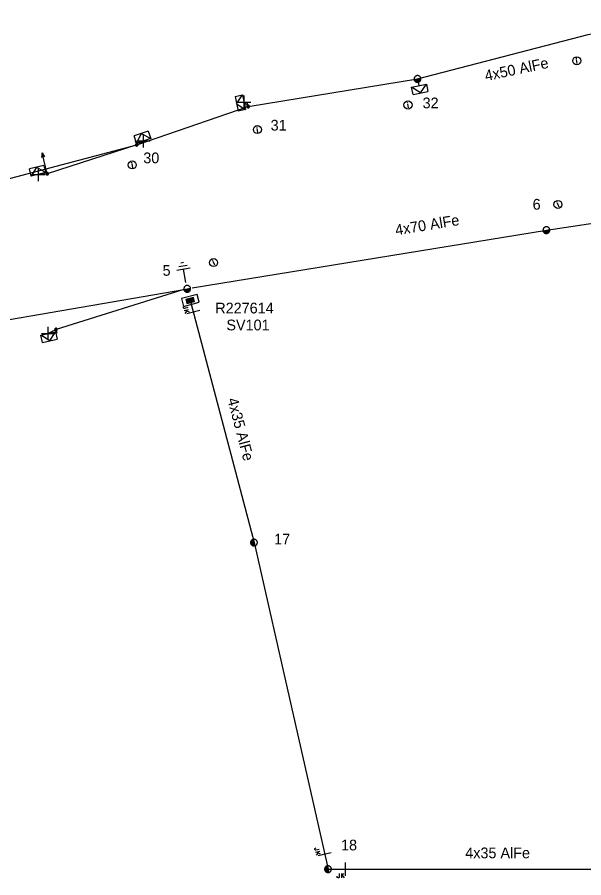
# Model space of a CAD drawing. Extents: x -544780 to -541582, y -1198995 to -1196551.
# Drawn here: x -544344.2 to -544291.5, y -1198387.5 to -1198307.4 of the extents above; entities that cross this region are included whole.
import ezdxf

# ---------------------------------------------------------------- set-up
doc = ezdxf.new("R2010")
doc.units = 0
for name, color, linetype in [('Vrstva 1', 7, 'Continuous'), ('Vrstva 10', 7, 'Continuous'), ('Vrstva 13', 7, 'Continuous'), ('Vrstva 14', 7, 'Continuous'), ('Vrstva 15', 7, 'Continuous'), ('Vrstva 18', 7, 'Continuous'), ('Vrstva 2', 7, 'Continuous'), ('Vrstva 28', 7, 'Continuous'), ('Vrstva 29', 7, 'Continuous'), ('Vrstva 30', 7, 'Continuous'), ('Vrstva 31', 7, 'Continuous'), ('Vrstva 34', 7, 'Continuous'), ('Vrstva 36', 7, 'Continuous'), ('Vrstva 54', 7, 'Continuous'), ('Vrstva 8', 7, 'Continuous'), ('Vrstva 9', 7, 'Continuous')]:
    doc.layers.add(name, color=color, linetype=linetype)

# ---------------------------------------------------------------- blocks, each defined once
blk = doc.blocks.new('NN440')
at = {"layer": 'Vrstva 2'}
for points in [[(0.63, 0), (0.63, 0.06), (0.62, 0.13), (0.6, 0.19), (0.58, 0.25), (0.55, 0.31), (0.51, 0.37), (0.47, 0.42), (0.42, 0.46), (0.37, 0.51), (0.32, 0.54), (0.26, 0.57), (0.2, 0.59), (0.13, 0.61), (0.07, 0.62), (0, 0.63), (-0.06, 0.62), (-0.13, 0.61), (-0.19, 0.59), (-0.26, 0.57), (-0.31, 0.54), (-0.37, 0.51), (-0.42, 0.46), (-0.47, 0.42), (-0.51, 0.37), (-0.54, 0.31), (-0.57, 0.25), (-0.6, 0.19), (-0.62, 0.13), (-0.63, 0.06), (-0.63, 0), (-0.63, -0.07), (-0.62, -0.14), (-0.6, -0.2), (-0.57, -0.26), (-0.54, -0.32), (-0.51, -0.37), (-0.47, -0.43), (-0.42, -0.47), (-0.37, -0.51), (-0.31, -0.55), (-0.26, -0.58), (-0.19, -0.6), (-0.13, -0.62), (-0.06, -0.63), (0, -0.63), (0.07, -0.63), (0.13, -0.62), (0.2, -0.6), (0.26, -0.58), (0.32, -0.55), (0.37, -0.51), (0.42, -0.47), (0.47, -0.43), (0.51, -0.37), (0.55, -0.32), (0.58, -0.26), (0.6, -0.2), (0.62, -0.14), (0.63, -0.07), (0.63, 0)], [(-0.63, 0), (0.63, 0)], [(-0.6, -0.18), (0.57, -0.18)], [(-0.51, -0.32), (0.5, -0.32)], [(-0.37, -0.47), (0.35, -0.47)]]:
    blk.add_lwpolyline(points, dxfattribs=at)
blk = doc.blocks.new('NN560')
at = {"layer": 'Vrstva 2'}
for points in [[(1.999, -0.001), (1.59, 0.141)], [(0, -0.001), (1.999, -0.001)], [(1.999, -0.001), (1.59, -0.134)]]:
    blk.add_lwpolyline(points, dxfattribs=at)
blk = doc.blocks.new('NN840')
at = {"layer": 'Vrstva 15'}
for points in [[(0.003, 0.619), (0.003, -0.631)], [(-0.745, -0.71), (-0.745, -0.66)], [(-0.73, -0.764), (-0.745, -0.71)], [(-0.657, -0.798), (-0.73, -0.764)], [(-0.627, -0.798), (-0.657, -0.798)], [(-0.558, -0.764), (-0.627, -0.798)], [(-0.538, -0.71), (-0.558, -0.764)], [(-0.538, -0.385), (-0.538, -0.71)], [(-0.332, -0.385), (-0.332, -0.798)], [(-0.332, -0.641), (-0.125, -0.385)], [(-0.263, -0.557), (-0.091, -0.798)]]:
    blk.add_lwpolyline(points, dxfattribs=at)
blk = doc.blocks.new('NN770')
at = {"layer": 'Vrstva 10'}
for p, q in [((0.002, 0.187), (0.002, 0.263)), ((0.002, -0.276), (0.002, 0.111))]:
    blk.add_line(p, q, dxfattribs=at)
blk.add_circle((0, -0.008), 0.375, dxfattribs=at)
blk = doc.blocks.new('NN800')
at = {"layer": 'Vrstva 1'}
for points in [[(-0.442, 0.442), (0.442, -0.442)], [(-0.442, -0.442), (0.442, 0.442)]]:
    blk.add_lwpolyline(points, dxfattribs=at)
blk = doc.blocks.new('NN620')
at = {"layer": 'Vrstva 8'}
for points in [[(0.752, 0.004), (-0.748, 0.004)], [(-0.748, 0.004), (-0.748, -0.746)], [(0.752, -0.746), (0.752, 0.004)], [(-0.748, -0.746), (0.752, -0.746)], [(0.368, -0.18), (-0.376, -0.18)], [(-0.376, -0.18), (-0.376, -0.558)], [(-0.376, -0.558), (0.368, -0.558)], [(0.321, -0.227), (-0.329, -0.227)], [(-0.329, -0.227), (-0.329, -0.51)], [(-0.329, -0.51), (0.321, -0.51)], [(0.274, -0.274), (-0.281, -0.274)], [(-0.281, -0.274), (-0.281, -0.463)], [(-0.281, -0.463), (0.274, -0.463)], [(0.227, -0.321), (-0.234, -0.321)], [(-0.234, -0.321), (-0.234, -0.416)], [(-0.234, -0.416), (0.227, -0.416)], [(-0.193, -0.369), (0.185, -0.369)], [(0.227, -0.416), (0.227, -0.321)], [(0.274, -0.463), (0.274, -0.274)], [(0.321, -0.51), (0.321, -0.227)], [(0.368, -0.558), (0.368, -0.18)]]:
    blk.add_lwpolyline(points, dxfattribs=at)
blk = doc.blocks.new('NN630')
at = {"layer": 'Vrstva 9'}
for points in [[(-0.003, -0.7), (-0.703, 0)], [(-0.703, -0.7), (-0.703, 0), (0.697, 0), (0.697, -0.7)], [(-0.703, -0.7), (0.697, -0.7)], [(-0.003, -0.7), (0.697, 0)]]:
    blk.add_lwpolyline(points, dxfattribs=at)
blk = doc.blocks.new('NN810')
at = {"layer": 'Vrstva 14'}
for points in [[(0.004, -0.64), (0.004, -1.89)], [(0.629, -1.89), (-0.621, -1.89)], [(0.388, -2.2), (-0.399, -2.2)], [(0.004, -2.515), (-0.124, -2.515)], [(0.137, -2.515), (0.004, -2.515)]]:
    blk.add_lwpolyline(points, dxfattribs=at)
blk = doc.blocks.new('NN500')
at = {"layer": 'Vrstva 2'}
for points in [[(0, -0.24), (0.02, -0.23), (0.05, -0.23), (0.07, -0.22), (0.09, -0.22), (0.12, -0.2), (0.14, -0.19), (0.16, -0.18), (0.17, -0.16), (0.19, -0.14), (0.2, -0.12), (0.21, -0.1), (0.22, -0.07), (0.23, -0.05), (0.23, -0.02), (0.23, 0), (0.23, 0.02), (0.23, 0.05), (0.22, 0.07), (0.21, 0.1), (0.2, 0.12), (0.19, 0.14), (0.17, 0.16), (0.16, 0.17), (0.14, 0.19), (0.12, 0.2), (0.09, 0.21), (0.07, 0.22), (0.05, 0.23), (0.02, 0.23), (0, 0.23), (-0.03, 0.23), (-0.05, 0.23), (-0.07, 0.22), (-0.1, 0.21), (-0.12, 0.2), (-0.14, 0.19), (-0.16, 0.17), (-0.18, 0.16), (-0.19, 0.14), (-0.2, 0.12), (-0.22, 0.1), (-0.22, 0.07), (-0.23, 0.05), (-0.23, 0.02), (-0.24, 0), (-0.23, -0.02), (-0.23, -0.05), (-0.22, -0.07), (-0.22, -0.1), (-0.2, -0.12), (-0.19, -0.14), (-0.18, -0.16), (-0.16, -0.18), (-0.14, -0.19), (-0.12, -0.2), (-0.1, -0.22), (-0.07, -0.22), (-0.05, -0.23), (-0.03, -0.23), (0, -0.24)], [(0, -0.24), (0.02, -0.23), (0.05, -0.23), (0.07, -0.22), (0.09, -0.22), (0.12, -0.2), (0.14, -0.19), (0.16, -0.18), (0.17, -0.16), (0.19, -0.14), (0.2, -0.12), (0.21, -0.1), (0.22, -0.07), (0.23, -0.05), (0.23, -0.02), (0.23, 0), (0.23, 0.02), (0.23, 0.05), (0.22, 0.07), (0.21, 0.1), (0.2, 0.12), (0.19, 0.14), (0.17, 0.16), (0.16, 0.17), (0.14, 0.19), (0.12, 0.2), (0.09, 0.21), (0.07, 0.22), (0.05, 0.23), (0.02, 0.23), (0, 0.23), (-0.03, 0.23), (-0.05, 0.23), (-0.07, 0.22), (-0.1, 0.21), (-0.12, 0.2), (-0.14, 0.19), (-0.16, 0.17), (-0.18, 0.16), (-0.19, 0.14), (-0.2, 0.12), (-0.22, 0.1), (-0.22, 0.07), (-0.23, 0.05), (-0.23, 0.02), (-0.24, 0), (-0.23, -0.02), (-0.23, -0.05), (-0.22, -0.07), (-0.22, -0.1), (-0.2, -0.12), (-0.19, -0.14), (-0.18, -0.16), (-0.16, -0.18), (-0.14, -0.19), (-0.12, -0.2), (-0.1, -0.22), (-0.07, -0.22), (-0.05, -0.23), (-0.03, -0.23), (0, -0.24)], [(0, -0.21), (0.02, -0.2), (0.04, -0.2), (0.06, -0.2), (0.08, -0.19), (0.1, -0.18), (0.12, -0.17), (0.14, -0.15), (0.15, -0.14), (0.16, -0.12), (0.18, -0.1), (0.19, -0.08), (0.19, -0.06), (0.2, -0.04), (0.2, -0.02), (0.2, 0), (0.2, 0.02), (0.2, 0.04), (0.19, 0.06), (0.19, 0.08), (0.18, 0.1), (0.16, 0.12), (0.15, 0.14), (0.14, 0.15), (0.12, 0.17), (0.1, 0.18), (0.08, 0.19), (0.06, 0.19), (0.04, 0.2), (0.02, 0.2), (0, 0.2), (-0.02, 0.2), (-0.04, 0.2), (-0.06, 0.19), (-0.08, 0.19), (-0.1, 0.18), (-0.12, 0.17), (-0.14, 0.15), (-0.15, 0.14), (-0.17, 0.12), (-0.18, 0.1), (-0.19, 0.08), (-0.2, 0.06), (-0.2, 0.04), (-0.21, 0.02), (-0.21, 0), (-0.21, -0.02), (-0.2, -0.04), (-0.2, -0.06), (-0.19, -0.08), (-0.18, -0.1), (-0.17, -0.12), (-0.15, -0.14), (-0.14, -0.15), (-0.12, -0.17), (-0.1, -0.18), (-0.08, -0.19), (-0.06, -0.2), (-0.04, -0.2), (-0.02, -0.2), (0, -0.21)], [(0, -0.18), (0.02, -0.18), (0.04, -0.17), (0.05, -0.17), (0.07, -0.16), (0.09, -0.15), (0.1, -0.14), (0.12, -0.13), (0.13, -0.12), (0.14, -0.1), (0.15, -0.09), (0.16, -0.07), (0.17, -0.05), (0.17, -0.04), (0.17, -0.02), (0.17, 0), (0.17, 0.02), (0.17, 0.04), (0.17, 0.05), (0.16, 0.07), (0.15, 0.09), (0.14, 0.1), (0.13, 0.12), (0.12, 0.13), (0.1, 0.14), (0.09, 0.15), (0.07, 0.16), (0.05, 0.17), (0.04, 0.17), (0.02, 0.17), (0, 0.18), (-0.02, 0.17), (-0.04, 0.17), (-0.06, 0.17), (-0.07, 0.16), (-0.09, 0.15), (-0.1, 0.14), (-0.12, 0.13), (-0.13, 0.12), (-0.14, 0.1), (-0.15, 0.09), (-0.16, 0.07), (-0.17, 0.05), (-0.17, 0.04), (-0.18, 0.02), (-0.18, 0), (-0.18, -0.02), (-0.17, -0.04), (-0.17, -0.05), (-0.16, -0.07), (-0.15, -0.09), (-0.14, -0.1), (-0.13, -0.12), (-0.12, -0.13), (-0.1, -0.14), (-0.09, -0.15), (-0.07, -0.16), (-0.06, -0.17), (-0.04, -0.17), (-0.02, -0.18), (0, -0.18)], [(0, -0.15), (0.01, -0.15), (0.03, -0.14), (0.04, -0.14), (0.06, -0.13), (0.07, -0.13), (0.08, -0.12), (0.1, -0.11), (0.11, -0.1), (0.12, -0.09), (0.13, -0.07), (0.13, -0.06), (0.14, -0.05), (0.14, -0.03), (0.14, -0.02), (0.14, 0), (0.14, 0.01), (0.14, 0.03), (0.14, 0.04), (0.13, 0.06), (0.13, 0.07), (0.12, 0.09), (0.11, 0.1), (0.1, 0.11), (0.08, 0.12), (0.07, 0.13), (0.06, 0.13), (0.04, 0.14), (0.03, 0.14), (0.01, 0.14), (0, 0.15), (-0.02, 0.14), (-0.03, 0.14), (-0.05, 0.14), (-0.06, 0.13), (-0.07, 0.13), (-0.09, 0.12), (-0.1, 0.11), (-0.11, 0.1), (-0.12, 0.09), (-0.13, 0.07), (-0.13, 0.06), (-0.14, 0.04), (-0.14, 0.03), (-0.15, 0.01), (-0.15, 0), (-0.15, -0.02), (-0.14, -0.03), (-0.14, -0.05), (-0.13, -0.06), (-0.13, -0.07), (-0.12, -0.09), (-0.11, -0.1), (-0.1, -0.11), (-0.09, -0.12), (-0.07, -0.13), (-0.06, -0.13), (-0.05, -0.14), (-0.03, -0.14), (-0.02, -0.15), (0, -0.15)], [(0, -0.12), (0.01, -0.12), (0.02, -0.11), (0.03, -0.11), (0.05, -0.11), (0.06, -0.1), (0.07, -0.09), (0.08, -0.09), (0.09, -0.08), (0.09, -0.07), (0.1, -0.06), (0.11, -0.05), (0.11, -0.04), (0.11, -0.02), (0.11, -0.01), (0.12, 0), (0.11, 0.01), (0.11, 0.02), (0.11, 0.04), (0.11, 0.05), (0.1, 0.06), (0.09, 0.07), (0.09, 0.08), (0.08, 0.09), (0.07, 0.09), (0.06, 0.1), (0.05, 0.11), (0.03, 0.11), (0.02, 0.11), (0.01, 0.12), (0, 0.12), (-0.01, 0.12), (-0.03, 0.11), (-0.04, 0.11), (-0.05, 0.11), (-0.06, 0.1), (-0.07, 0.09), (-0.08, 0.09), (-0.09, 0.08), (-0.1, 0.07), (-0.1, 0.06), (-0.11, 0.05), (-0.11, 0.04), (-0.12, 0.02), (-0.12, 0.01), (-0.12, 0), (-0.12, -0.01), (-0.12, -0.02), (-0.11, -0.04), (-0.11, -0.05), (-0.1, -0.06), (-0.1, -0.07), (-0.09, -0.08), (-0.08, -0.09), (-0.07, -0.09), (-0.06, -0.1), (-0.05, -0.11), (-0.04, -0.11), (-0.03, -0.11), (-0.01, -0.12), (0, -0.12)], [(0, -0.09), (0.01, -0.09), (0.02, -0.09), (0.03, -0.08), (0.03, -0.08), (0.04, -0.08), (0.05, -0.07), (0.06, -0.07), (0.06, -0.06), (0.07, -0.05), (0.07, -0.04), (0.08, -0.04), (0.08, -0.03), (0.08, -0.02), (0.09, -0.01), (0.09, 0), (0.09, 0.01), (0.08, 0.02), (0.08, 0.03), (0.08, 0.03), (0.07, 0.04), (0.07, 0.05), (0.06, 0.06), (0.06, 0.06), (0.05, 0.07), (0.04, 0.07), (0.03, 0.08), (0.03, 0.08), (0.02, 0.08), (0.01, 0.09), (0, 0.09), (-0.01, 0.09), (-0.02, 0.08), (-0.03, 0.08), (-0.04, 0.08), (-0.04, 0.07), (-0.05, 0.07), (-0.06, 0.06), (-0.07, 0.06), (-0.07, 0.05), (-0.08, 0.04), (-0.08, 0.03), (-0.08, 0.03), (-0.09, 0.02), (-0.09, 0.01), (-0.09, 0), (-0.09, -0.01), (-0.09, -0.02), (-0.08, -0.03), (-0.08, -0.04), (-0.08, -0.04), (-0.07, -0.05), (-0.07, -0.06), (-0.06, -0.07), (-0.05, -0.07), (-0.04, -0.08), (-0.04, -0.08), (-0.03, -0.08), (-0.02, -0.09), (-0.01, -0.09), (0, -0.09)], [(0, -0.06), (0, -0.06), (0.01, -0.06), (0.02, -0.05), (0.02, -0.05), (0.03, -0.05), (0.03, -0.05), (0.04, -0.04), (0.04, -0.04), (0.05, -0.03), (0.05, -0.03), (0.05, -0.02), (0.05, -0.02), (0.05, -0.01), (0.06, -0.01), (0.06, 0), (0.06, 0.01), (0.05, 0.01), (0.05, 0.02), (0.05, 0.02), (0.05, 0.03), (0.05, 0.03), (0.04, 0.04), (0.04, 0.04), (0.03, 0.05), (0.03, 0.05), (0.02, 0.05), (0.02, 0.05), (0.01, 0.06), (0, 0.06), (0, 0.06), (-0.01, 0.06), (-0.01, 0.06), (-0.02, 0.05), (-0.02, 0.05), (-0.03, 0.05), (-0.03, 0.05), (-0.04, 0.04), (-0.04, 0.04), (-0.05, 0.03), (-0.05, 0.03), (-0.05, 0.02), (-0.06, 0.02), (-0.06, 0.01), (-0.06, 0.01), (-0.06, 0), (-0.06, -0.01), (-0.06, -0.01), (-0.06, -0.02), (-0.05, -0.02), (-0.05, -0.03), (-0.05, -0.03), (-0.04, -0.04), (-0.04, -0.04), (-0.03, -0.05), (-0.03, -0.05), (-0.02, -0.05), (-0.02, -0.05), (-0.01, -0.06), (-0.01, -0.06), (0, -0.06)], [(0, -0.03), (0, -0.03), (0, -0.03), (0.01, -0.03), (0.01, -0.03), (0.01, -0.02), (0.02, -0.02), (0.02, -0.02), (0.02, -0.02), (0.02, -0.02), (0.02, -0.01), (0.02, -0.01), (0.03, -0.01), (0.03, -0.01), (0.03, 0), (0.03, 0), (0.03, 0), (0.03, 0.01), (0.03, 0.01), (0.02, 0.01), (0.02, 0.01), (0.02, 0.02), (0.02, 0.02), (0.02, 0.02), (0.02, 0.02), (0.01, 0.02), (0.01, 0.02), (0.01, 0.03), (0, 0.03), (0, 0.03), (0, 0.03), (0, 0.03), (-0.01, 0.03), (-0.01, 0.03), (-0.01, 0.02), (-0.02, 0.02), (-0.02, 0.02), (-0.02, 0.02), (-0.02, 0.02), (-0.02, 0.02), (-0.03, 0.01), (-0.03, 0.01), (-0.03, 0.01), (-0.03, 0.01), (-0.03, 0), (-0.03, 0), (-0.03, 0), (-0.03, -0.01), (-0.03, -0.01), (-0.03, -0.01), (-0.03, -0.01), (-0.02, -0.02), (-0.02, -0.02), (-0.02, -0.02), (-0.02, -0.02), (-0.02, -0.02), (-0.01, -0.03), (-0.01, -0.03), (-0.01, -0.03), (0, -0.03), (0, -0.03)], [(0.23, 0), (0.7, 0)]]:
    blk.add_lwpolyline(points, dxfattribs=at)

msp = doc.modelspace()

# ---------------------------------------------------------------- linework, layer by layer
at = {"layer": 'Vrstva 1'}
for points in [[(-544306.99, -1198313.1), (-544291.122, -1198308.95), (-544283.675, -1198307.355)], [(-544495.693, -1198339.694), (-544473.407, -1198336.552), (-544454.087, -1198336.762), (-544446.422, -1198335.921), (-544428.572, -1198335.921), (-544412.496, -1198333.101), (-544401.777, -1198331.687), (-544390.609, -1198330.285), (-544368.332, -1198327.406), (-544357.267, -1198325.635), (-544333.101, -1198319.229), (-544322.739, -1198315.67), (-544306.99, -1198313.1)], [(-544327.936, -1198332.556), (-544295.01, -1198327.175), (-544270.14, -1198323.411)], [(-544477.675, -1198354.464), (-544449.895, -1198346.723), (-544417.966, -1198343.99), (-544389.556, -1198340.942), (-544358.29, -1198337.789), (-544328.735, -1198332.716)], [(-544328.071, -1198333.933), (-544322.197, -1198356.26), (-544315.313, -1198386.664), (-544283.028, -1198386.664)]]:
    msp.add_lwpolyline(points, dxfattribs=at)
at = {"layer": 'Vrstva 54'}
for points in [[(-544306.99, -1198313.1), (-544306.854, -1198313.717)], [(-544322.739, -1198315.67), (-544323.126, -1198315.272)], [(-544333.101, -1198319.229), (-544332.472, -1198318.856)], [(-544333.101, -1198319.229), (-544341.425, -1198321.922), (-544342.243, -1198321.993)], [(-544328.735, -1198332.716), (-544340.606, -1198336.423), (-544341.337, -1198336.787)]]:
    msp.add_lwpolyline(points, dxfattribs=at)

# ---------------------------------------------------------------- block references
at = {"layer": 'Vrstva 13'}
for name, p, xscale, yscale, rotation in [('NN440', (-544306.99, -1198313.1), 0.5, 0.49999999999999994, 13.435173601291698), ('NN500', (-544322.739, -1198315.669), 0.49999999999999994, 0.5, 102.87899999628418), ('NN500', (-544333.101, -1198319.229), 0.5000000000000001, 0.5000000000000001, 108.34500004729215), ('NN500', (-544341.425, -1198321.922), 0.5, 0.49999999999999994, 104.03599995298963), ('NN440', (-544295.009, -1198327.175), 0.5, 0.5, 9.659380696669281), ('NN440', (-544328.411, -1198332.639), 0.5, 0.5, 10.024775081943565), ('NN500', (-544340.606, -1198336.423), 0.5, 0.5, -77.31599997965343), ('NN440', (-544322.197, -1198356.261), 0.5, 0.5, -77.31458613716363), ('NN440', (-544315.313, -1198386.665), 0.5, 0.5, -77.31458607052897)]:
    msp.add_blockref(name, p, dxfattribs=dict(at, xscale=xscale, yscale=yscale, rotation=rotation))
at = {"layer": 'Vrstva 13', "rotation": 104.0362444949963}
msp.add_blockref('NN560', (-544341.425, -1198321.922), dxfattribs=at)
at = {"layer": 'Vrstva 15', "rotation": -169.97522491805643}
msp.add_blockref('NN810', (-544328.428, -1198332.666), dxfattribs=at)
at = {"layer": 'Vrstva 18'}
for p, rotation in [((-544327.837, -1198334.813), -75.26276665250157), ((-544315.629, -1198385.268), -77.24233329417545)]:
    msp.add_blockref('NN840', p, dxfattribs=dict(at, rotation=rotation))
msp.add_blockref('NN840', (-544313.725, -1198386.664), dxfattribs=at)
at = {"layer": 'Vrstva 28', "rotation": 14.748000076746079}
msp.add_blockref('NN620', (-544328.219, -1198333.365), dxfattribs=at)
at = {"layer": 'Vrstva 31'}
for p, rotation in [((-544306.853, -1198313.717), 11.678301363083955), ((-544323.126, -1198315.272), -77.9278532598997), ((-544332.472, -1198318.856), -161.65540013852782), ((-544342.243, -1198321.993), -165.9637554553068), ((-544341.337, -1198336.787), 12.683699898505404)]:
    msp.add_blockref('NN630', p, dxfattribs=dict(at, rotation=rotation))
at = {"layer": 'Vrstva 34'}
for p, rotation in [((-544323.126, -1198315.272), 44.99999995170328), ((-544332.472, -1198318.856), 44.99999995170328), ((-544342.243, -1198321.993), 45), ((-544341.337, -1198336.787), 45)]:
    msp.add_blockref('NN800', p, dxfattribs=dict(at, rotation=rotation))
at = {"layer": 'Vrstva 36'}
for p, rotation in [((-544292.181, -1198311.4), 8.03866109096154), ((-544307.875, -1198315.518), 8.038661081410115), ((-544321.883, -1198317.81), 8.03866094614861), ((-544333.519, -1198321.095), 8.038661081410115), ((-544293.939, -1198324.776), 23.313113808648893), ((-544325.962, -1198330.191), 23.31311383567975)]:
    msp.add_blockref('NN770', p, dxfattribs=dict(at, rotation=rotation))

# ---------------------------------------------------------------- texts
at = {"layer": 'Vrstva 14'}
for s, p in [('32', (-544306.519, -1198315.833)), ('31', (-544320.65, -1198317.909)), ('30', (-544332.493, -1198320.948)), ('6', (-544296.285, -1198325.271)), ('5', (-544330.699, -1198331.424)), ('17', (-544320.322, -1198356.434)), ('18', (-544314.1, -1198384.912))]:
    msp.add_text(s, height=1, dxfattribs=at).set_placement(p)
at = {"layer": 'Vrstva 2'}
for s, rotation, p in [('4x50 AlFe', 11.906, (-544300.629, -1198313.303)), ('4x70 AlFe', 9.282, (-544308.987, -1198327.667)), ('4x35 AlFe', 284.74, (-544324.684, -1198342.92))]:
    msp.add_text(s, height=1, rotation=rotation, dxfattribs=at).set_placement(p)
msp.add_text('4x35 AlFe', height=1, dxfattribs=at).set_placement((-544302.55, -1198385.645))
at = {"layer": 'Vrstva 29'}
msp.add_text('R227614', height=1, dxfattribs=at).set_placement((-544325.797, -1198334.929))
at = {"layer": 'Vrstva 30'}
msp.add_text('SV101', height=1, dxfattribs=at).set_placement((-544324.765, -1198336.505))

doc.saveas('drawing.dxf')
